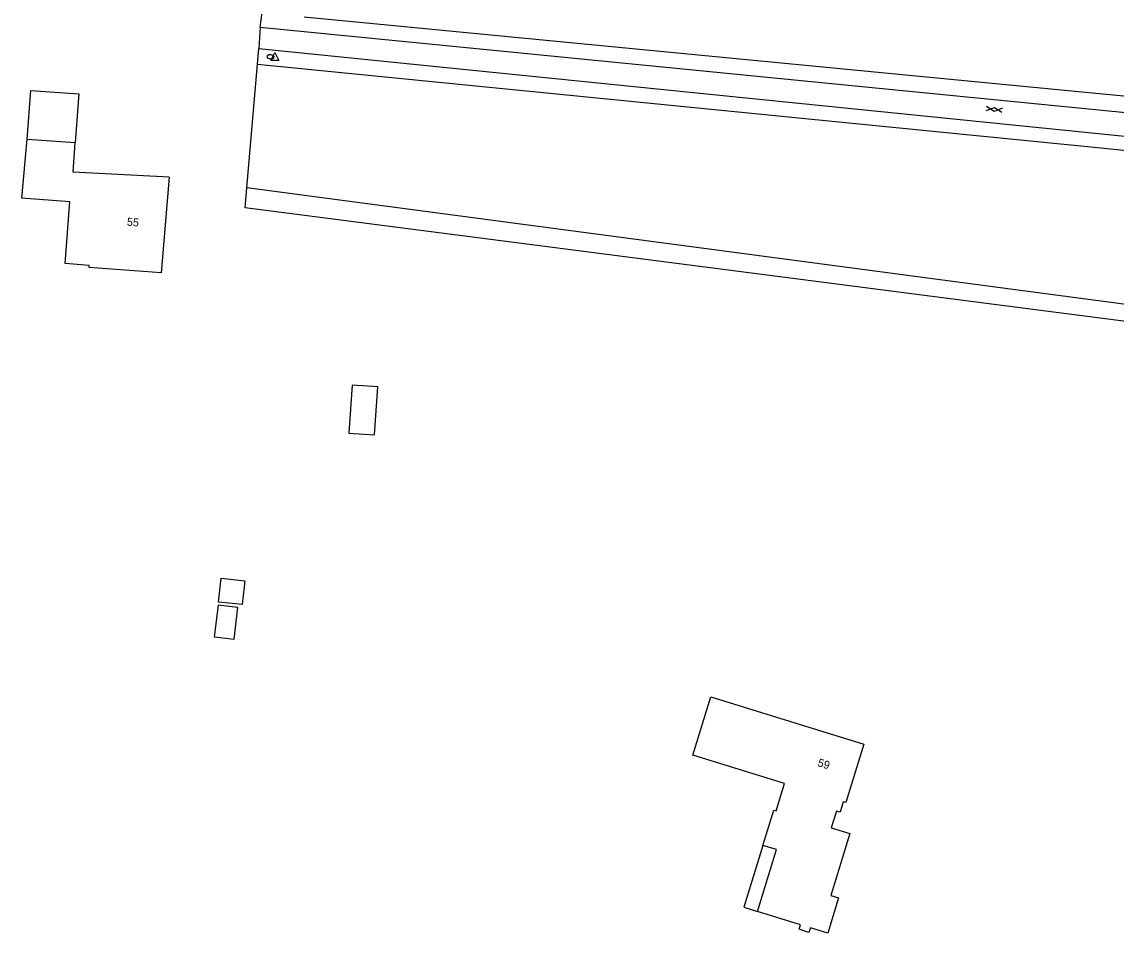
# Model space of a CAD drawing. Extents: x 125000 to 129004, y 397500 to 399008.
# Drawn here: x 127480.9 to 127617.7, y 397871.2 to 397985 of the extents above; entities that cross this region are included whole.
import ezdxf

# ---------------------------------------------------------------- set-up
doc = ezdxf.new("R2010")
doc.units = 0
for name, color, linetype in [('gg-anno-huisnummerreeks BGT', 7, 'Continuous'), ('gg-bbg-gedigitaliseerde bebouwing', 7, 'Continuous'), ('gg-bbg-gedigitaliseerde bijgebouw', 7, 'Continuous'), ('gg-bbg-gedigitaliseerde overbouw', 7, 'Continuous'), ('gg-bbg-hoofdgebouw', 7, 'Continuous'), ('gg-bbg-luifel en loopbrug', 7, 'Continuous'), ('gg-bbg-onder overbouw', 7, 'Continuous'), ('gg-bbg-pand overbouw', 7, 'Continuous'), ('gg-knt-verharding', 7, 'Continuous'), ('gt-grn-groengrens', 7, 'Continuous'), ('gt-grn-vlakafsluiter', 7, 'Continuous'), ('gt-symb-brandkraan', 7, 'Continuous'), ('gt-symb-gesloten verharding', 7, 'Continuous'), ('gt-symb-waterafsluiter', 7, 'Continuous')]:
    doc.layers.add(name, color=color, linetype=linetype)

# ---------------------------------------------------------------- blocks, each defined once
blk = doc.blocks.new('gt0-BR')
at = {"layer": 'gt-symb-brandkraan'}
for centre, radius, start, end in [((-0.24, 0), 0.206, 107.5669, 252.4331), ((0.6, -2.66), 3, 106.892, 107.5669), ((0, -0.69), 0.938, 73.108, 106.892), ((-0.6, -2.66), 3, 72.4331, 73.108), ((0.24, 0), 0.206, 287.567, 72.4331), ((0.6, 2.66), 3, 252.4331, 253.108), ((0, 0.69), 0.938, 253.108, 286.8921), ((-0.6, 2.66), 3, 286.8921, 287.567)]:
    blk.add_arc(centre, radius, start, end, dxfattribs=at)
blk = doc.blocks.new('gt0-WAFSL')
at = {"layer": 'gt-symb-waterafsluiter'}
for p, q in [((-0.5, -0.33), (0, 0.67)), ((0, 0.67), (0.5, -0.33)), ((0.5, -0.33), (-0.5, -0.33))]:
    blk.add_line(p, q, dxfattribs=at)
blk = doc.blocks.new('gt0-GESVH1')
at = {"layer": 'gt-symb-gesloten verharding'}
for p, q in [((-0.99, -0.26), (0.01, 0.24)), ((0.01, -0.26), (-0.99, 0.24)), ((0.01, 0.24), (1.01, -0.26)), ((1.01, 0.24), (0.01, -0.26))]:
    blk.add_line(p, q, dxfattribs=at)

msp = doc.modelspace()

# ---------------------------------------------------------------- linework, layer by layer
at = {"layer": 'gg-bbg-gedigitaliseerde bebouwing'}
msp.add_lwpolyline([(127499.33, 397965.64), (127498.34, 397953.7), (127489.32, 397954.36), (127489.34, 397954.58), (127486.36, 397954.83), (127486.94, 397962.56), (127480.93, 397963.02), (127481.61, 397970.4)], dxfattribs=at)
at = {"layer": 'gg-bbg-gedigitaliseerde bijgebouw'}
msp.add_lwpolyline([(127505.45, 397912.16), (127504.96, 397908.19), (127507.44, 397907.88), (127507.93, 397911.85), (127505.45, 397912.16)], dxfattribs=at)
at = {"layer": 'gg-bbg-gedigitaliseerde overbouw'}
msp.add_lwpolyline([(127573.54, 397882.12), (127571.16, 397874.38), (127572.88, 397873.85)], dxfattribs=at)
at = {"layer": 'gg-bbg-hoofdgebouw'}
for points in [[(127499.33, 397965.64), (127487.34, 397966.28), (127487.59, 397969.99)], [(127573.54, 397882.12), (127574.89, 397886.52), (127575.19, 397886.43), (127576.25, 397889.86), (127564.79, 397893.41), (127567.03, 397900.67), (127586.14, 397894.77)], [(127586.14, 397894.77), (127583.89, 397887.5), (127583.59, 397887.57), (127583.19, 397886.26), (127582.73, 397886.41), (127582.08, 397884.31), (127584.42, 397883.59), (127582.04, 397875.87), (127582.97, 397875.55), (127581.64, 397871.16), (127579.47, 397871.81)], [(127579.47, 397871.81), (127579.3, 397871.25), (127578.06, 397871.63), (127578.23, 397872.2), (127572.88, 397873.85)]]:
    msp.add_lwpolyline(points, dxfattribs=at)
at = {"layer": 'gg-bbg-luifel en loopbrug'}
for points in [[(127522.22, 397939.64), (127521.81, 397933.65), (127525, 397933.43), (127525.41, 397939.42), (127522.22, 397939.64)], [(127505.82, 397915.53), (127508.8, 397915.19), (127508.47, 397912.21), (127505.49, 397912.54), (127505.82, 397915.53)]]:
    msp.add_lwpolyline(points, dxfattribs=at)
at = {"layer": 'gg-bbg-onder overbouw'}
msp.add_line((127481.61, 397970.4), (127487.59, 397969.99), dxfattribs=at)
msp.add_lwpolyline([(127572.88, 397873.85), (127575.26, 397881.59), (127573.54, 397882.12)], dxfattribs=at)
at = {"layer": 'gg-bbg-pand overbouw'}
msp.add_lwpolyline([(127481.61, 397970.4), (127482.05, 397976.48), (127488.04, 397976.04), (127487.59, 397969.99)], dxfattribs=at)
at = {"layer": 'gg-knt-verharding'}
msp.add_line((127510.72, 397984.4), (127510.56, 397981.71), dxfattribs=at)
for points in [[(127510.72, 397984.4), (127665.4, 397969.13), (127684.13, 397967.69)], [(127510.56, 397981.71), (127664.85, 397966.08), (127683.94, 397964.24)]]:
    msp.add_lwpolyline(points, dxfattribs=at)
at = {"layer": 'gt-grn-groengrens'}
for p, q in [((127510.72, 397984.4), (127510.96, 397986.2)), ((127516.22, 397985.69), (127626.56, 397975.03))]:
    msp.add_line(p, q, dxfattribs=at)
for points in [[(127510.39, 397979.76), (127613.69, 397969.51), (127657.27, 397965.06)], [(127678, 397962.94), (127684.06, 397962.32), (127685.45, 397940.89), (127509.06, 397964.32)]]:
    msp.add_lwpolyline(points, dxfattribs=at)
at = {"layer": 'gt-grn-vlakafsluiter'}
for p, q in [((127510.39, 397979.76), (127510.56, 397981.71)), ((127509.06, 397964.32), (127510.39, 397979.76))]:
    msp.add_line(p, q, dxfattribs=at)
msp.add_lwpolyline([(127672.2, 397940.72), (127508.84, 397961.82), (127509.06, 397964.32)], dxfattribs=at)

# ---------------------------------------------------------------- block references
at = {"layer": 'gt-symb-brandkraan', "rotation": -5.220361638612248}
msp.add_blockref('gt0-BR', (127512, 397980.68), dxfattribs=at)
at = {"layer": 'gt-symb-gesloten verharding', "rotation": -5.568024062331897}
msp.add_blockref('gt0-GESVH1', (127602.44, 397974.12), dxfattribs=at)
at = {"layer": 'gt-symb-waterafsluiter'}
msp.add_blockref('gt0-WAFSL', (127512.56, 397980.56), dxfattribs=at)

# ---------------------------------------------------------------- texts
at = {"layer": 'gg-anno-huisnummerreeks BGT'}
for s, rotation, p in [('55', 355.2, (127494.03, 397959.59)), ('59', 342.8, (127580.3, 397892.05))]:
    msp.add_text(s, height=1, rotation=rotation, dxfattribs=at).set_placement(p)

doc.saveas('drawing.dxf')
